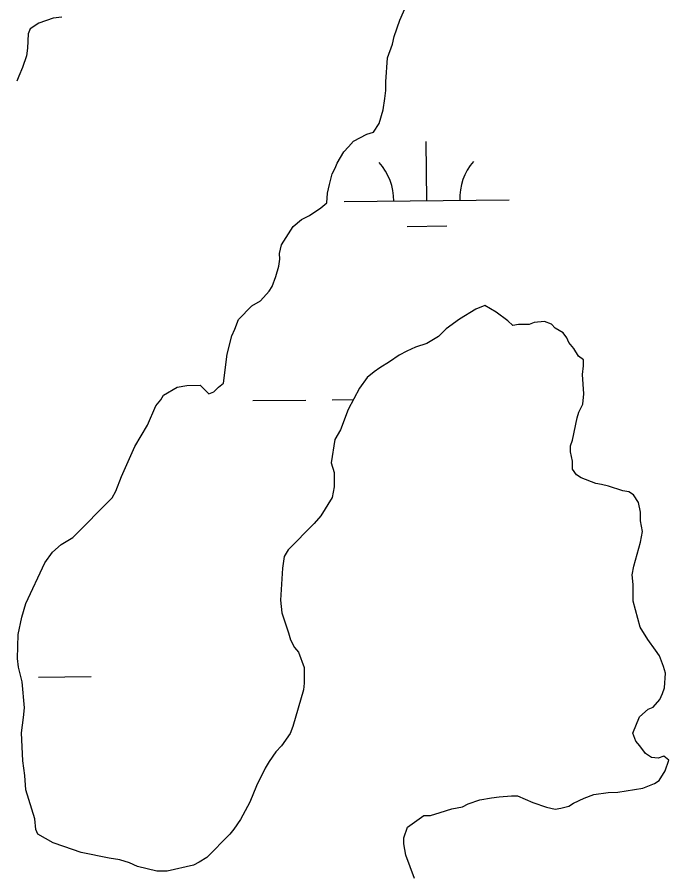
# Model space of a CAD drawing. Extents: x 3683613 to 3738215, y 469626 to 495384.
# Drawn here: x 3718444 to 3718839, y 476845 to 477365 of the extents above; entities that cross this region are included whole.
import ezdxf

# ---------------------------------------------------------------- set-up
doc = ezdxf.new("R2010")
doc.units = 0
doc.layers.add('V-TOPO-SHOR', color=7, linetype='Continuous')
doc.layers.add('V-WETL-SWMP', color=7, linetype='Continuous')

msp = doc.modelspace()

# ---------------------------------------------------------------- linework, layer by layer
at = {"layer": 'V-TOPO-SHOR'}
for p, q in [((3718675.94, 477363.64), (3718679.4, 477371.86)), ((3718465.63, 477364.77), (3718456.86, 477361.79)), ((3718470.9, 477365.39), (3718465.63, 477364.77)), ((3718672.48, 477353.66), (3718675.94, 477363.64)), ((3718456.86, 477361.79), (3718451.6, 477358.24)), ((3718450.45, 477355.31), (3718449.91, 477346.52)), ((3718451.6, 477358.24), (3718450.45, 477355.31)), ((3718671.33, 477348.96), (3718672.48, 477353.66)), ((3718668.45, 477340.75), (3718671.33, 477348.96)), ((3718449.91, 477346.52), (3718449.36, 477341.83)), ((3718449.36, 477341.83), (3718447.05, 477334.79)), ((3718667.37, 477326.09), (3718668.45, 477340.75)), ((3718447.05, 477334.79), (3718444.74, 477329.5)), ((3718444.74, 477329.5), (3718443.59, 477326.56)), ((3718667.4, 477320.82), (3718667.37, 477326.09)), ((3718666.84, 477316.13), (3718667.4, 477320.82)), ((3718665.71, 477309.1), (3718666.84, 477316.13)), ((3718663.41, 477300.88), (3718665.71, 477309.1)), ((3718659.93, 477295.59), (3718663.41, 477300.88)), ((3718647.65, 477290.25), (3718655.83, 477294.39)), ((3718655.83, 477294.39), (3718659.93, 477295.59)), ((3718641.83, 477283.77), (3718644.75, 477286.72)), ((3718644.75, 477286.72), (3718647.65, 477290.25)), ((3718637.77, 477276.72), (3718641.83, 477283.77)), ((3718636.62, 477273.78), (3718637.77, 477276.72)), ((3718633.16, 477263.8), (3718634.88, 477270.26)), ((3718634.88, 477270.26), (3718636.62, 477273.78)), ((3718632.02, 477258.52), (3718633.16, 477263.8)), ((3718631.47, 477252.66), (3718632.02, 477258.52)), ((3718620.97, 477244.99), (3718627.97, 477249.71)), ((3718627.97, 477249.71), (3718631.47, 477252.66)), ((3718616.3, 477242.62), (3718620.97, 477244.99)), ((3718611.05, 477238.49), (3718616.3, 477242.62)), ((3718604.08, 477227.31), (3718611.05, 477238.49)), ((3718602.94, 477222.04), (3718604.08, 477227.31)), ((3718602.4, 477214.42), (3718602.96, 477218.52)), ((3718602.96, 477218.52), (3718602.94, 477222.04)), ((3718600.68, 477207.96), (3718602.4, 477214.42)), ((3718598.37, 477202.09), (3718600.68, 477207.96)), ((3718591.39, 477193.27), (3718596.63, 477199.15)), ((3718596.63, 477199.15), (3718598.37, 477202.09)), ((3718586.13, 477190.31), (3718591.39, 477193.27)), ((3718577.98, 477182.06), (3718586.13, 477190.31)), ((3718722.05, 477188.16), (3718712.13, 477182.24)), ((3718727.31, 477190.53), (3718722.05, 477188.16)), ((3718734.37, 477186.47), (3718727.31, 477190.53)), ((3718575.67, 477176.19), (3718577.98, 477182.06)), ((3718712.13, 477182.24), (3718703.96, 477176.34)), ((3718741.42, 477181.24), (3718734.37, 477186.47)), ((3718703.96, 477176.34), (3718699.3, 477171.63)), ((3718744.37, 477178.33), (3718741.42, 477181.24)), ((3718747.88, 477178.93), (3718744.37, 477178.33)), ((3718754.33, 477178.97), (3718747.88, 477178.93)), ((3718757.25, 477180.16), (3718754.33, 477178.97)), ((3718763.69, 477180.78), (3718757.25, 477180.16)), ((3718767.8, 477179.05), (3718763.69, 477180.78)), ((3718770.16, 477176.72), (3718767.8, 477179.05)), ((3718774.86, 477173.82), (3718770.16, 477176.72)), ((3718571.07, 477160.93), (3718573.94, 477172.08)), ((3718573.94, 477172.08), (3718575.67, 477176.19)), ((3718699.3, 477171.63), (3718692.3, 477167.48)), ((3718777.22, 477170.9), (3718774.86, 477173.82)), ((3718692.3, 477167.48), (3718685.28, 477165.1)), ((3718778.41, 477167.98), (3718777.22, 477170.9)), ((3718781.36, 477164.48), (3718778.41, 477167.98)), ((3718568.83, 477143.34), (3718571.07, 477160.93)), ((3718680.02, 477162.73), (3718675.35, 477160.36)), ((3718685.28, 477165.1), (3718680.02, 477162.73)), ((3718784.31, 477159.81), (3718781.36, 477164.48)), ((3718669.51, 477156.22), (3718663.68, 477152.67)), ((3718675.35, 477160.36), (3718669.51, 477156.22)), ((3718787.25, 477157.49), (3718784.31, 477159.81)), ((3718787.27, 477153.97), (3718787.25, 477157.49)), ((3718660.18, 477150.31), (3718656.1, 477146.77)), ((3718663.68, 477152.67), (3718660.18, 477150.31)), ((3718786.72, 477148.7), (3718787.27, 477153.97)), ((3718656.1, 477146.77), (3718651.45, 477140.3)), ((3718787.37, 477136.98), (3718786.72, 477148.7)), ((3718532.55, 477136.1), (3718540.73, 477140.84)), ((3718540.73, 477140.84), (3718546.58, 477142.04)), ((3718546.58, 477142.04), (3718554.78, 477142.09)), ((3718554.78, 477142.09), (3718560.08, 477136.85)), ((3718563, 477138.04), (3718565.91, 477140.98)), ((3718565.91, 477140.98), (3718568.83, 477143.34)), ((3718651.45, 477140.3), (3718644.49, 477127.37)), ((3718530.81, 477133.16), (3718532.55, 477136.1)), ((3718560.08, 477136.85), (3718563, 477138.04)), ((3718786.82, 477130.54), (3718787.37, 477136.98)), ((3718522.7, 477117.89), (3718527.9, 477129.63)), ((3718527.9, 477129.63), (3718530.81, 477133.16)), ((3718784.51, 477125.84), (3718786.82, 477130.54)), ((3718644.49, 477127.37), (3718639.88, 477115.05)), ((3718783.36, 477122.32), (3718784.51, 477125.84)), ((3718780.5, 477108.83), (3718783.36, 477122.32)), ((3718515.16, 477104.96), (3718522.7, 477117.89)), ((3718639.88, 477115.05), (3718636.39, 477109.17)), ((3718636.39, 477109.17), (3718634.13, 477095.1)), ((3718779.35, 477105.3), (3718780.5, 477108.83)), ((3718507.06, 477086.75), (3718515.16, 477104.96)), ((3718779.37, 477101.79), (3718779.35, 477105.3)), ((3718780.58, 477095.94), (3718779.37, 477101.79)), ((3718634.13, 477095.1), (3718635.92, 477089.25)), ((3718780.61, 477091.25), (3718780.58, 477095.94)), ((3718635.92, 477089.25), (3718635.97, 477080.46)), ((3718782.97, 477087.75), (3718780.61, 477091.25)), ((3718503.6, 477077.94), (3718507.06, 477086.75)), ((3718785.91, 477086.01), (3718782.97, 477087.75)), ((3718794.72, 477082.55), (3718785.91, 477086.01)), ((3718501.28, 477073.83), (3718503.6, 477077.94)), ((3718635.97, 477080.46), (3718634.84, 477074.01)), ((3718798.23, 477081.98), (3718794.72, 477082.55)), ((3718802.34, 477080.83), (3718798.23, 477081.98)), ((3718811.14, 477077.95), (3718802.34, 477080.83)), ((3718814.66, 477077.39), (3718811.14, 477077.95)), ((3718477.4, 477049.67), (3718501.28, 477073.83)), ((3718634.84, 477074.01), (3718627.87, 477062.84)), ((3718817.6, 477075.65), (3718814.66, 477077.39)), ((3718820.56, 477070.98), (3718817.6, 477075.65)), ((3718821.76, 477065.13), (3718820.56, 477070.98)), ((3718627.87, 477062.84), (3718623.8, 477058.13)), ((3718821.79, 477059.86), (3718821.76, 477065.13)), ((3718623.8, 477058.13), (3718608.08, 477042.22)), ((3718823, 477053.42), (3718821.79, 477059.86)), ((3718821.87, 477046.97), (3718823, 477053.42)), ((3718470.39, 477045.53), (3718477.4, 477049.67)), ((3718817.85, 477032.3), (3718821.87, 477046.97)), ((3718465.15, 477040.82), (3718470.39, 477045.53)), ((3718608.08, 477042.22), (3718605.76, 477038.11)), ((3718460.5, 477034.35), (3718465.15, 477040.82)), ((3718605.76, 477038.11), (3718604.62, 477031.07)), ((3718448.92, 477009.68), (3718460.5, 477034.35)), ((3718604.62, 477031.07), (3718603.56, 477011.74)), ((3718816.71, 477027.02), (3718817.85, 477032.3)), ((3718817.33, 477021.17), (3718816.71, 477027.02)), ((3718817.39, 477011.21), (3718817.33, 477021.17)), ((3718603.56, 477011.74), (3718604.19, 477004.12)), ((3718821.58, 476995.42), (3718817.39, 477011.21)), ((3718446.63, 477001.46), (3718448.92, 477009.68)), ((3718444.35, 476990.9), (3718446.63, 477001.46)), ((3718604.19, 477004.12), (3718608.37, 476991.85)), ((3718826.31, 476987.83), (3718821.58, 476995.42)), ((3718443.84, 476976.26), (3718444.35, 476990.9)), ((3718608.37, 476991.85), (3718609.56, 476987.75)), ((3718609.56, 476987.75), (3718611.93, 476983.08)), ((3718831.03, 476981.41), (3718826.31, 476987.83)), ((3718611.93, 476983.08), (3718614.29, 476980.16)), ((3718614.29, 476980.16), (3718617.86, 476970.81)), ((3718833.39, 476977.91), (3718831.03, 476981.41)), ((3718444.46, 476970.99), (3718443.84, 476976.26)), ((3718835.77, 476971.48), (3718833.39, 476977.91)), ((3718446.85, 476962.21), (3718444.46, 476970.99)), ((3718617.86, 476970.81), (3718617.91, 476961.44)), ((3718836.97, 476967.39), (3718835.77, 476971.48)), ((3718836.43, 476958.6), (3718836.97, 476967.39)), ((3718448.12, 476946.4), (3718446.85, 476962.21)), ((3718617.91, 476961.44), (3718617.35, 476957.34)), ((3718835.28, 476955.07), (3718836.43, 476958.6)), ((3718617.35, 476957.34), (3718611.04, 476935.04)), ((3718833.55, 476951.55), (3718835.28, 476955.07)), ((3718829.47, 476946.84), (3718833.55, 476951.55)), ((3718447.57, 476940.54), (3718448.12, 476946.4)), ((3718821.31, 476940.93), (3718826.55, 476945.65)), ((3718826.55, 476945.65), (3718829.47, 476946.84)), ((3718446.45, 476931.16), (3718447.57, 476940.54)), ((3718817.26, 476930.95), (3718821.31, 476940.93)), ((3718611.04, 476935.04), (3718609.3, 476930.93)), ((3718447.13, 476914.18), (3718446.45, 476931.16)), ((3718609.3, 476930.93), (3718604.07, 476923.28)), ((3718819.05, 476926.28), (3718817.26, 476930.95)), ((3718604.07, 476923.28), (3718600.58, 476919.75)), ((3718821.41, 476923.36), (3718819.05, 476926.28)), ((3718824.95, 476918.69), (3718821.41, 476923.36)), ((3718600.58, 476919.75), (3718596.51, 476913.87)), ((3718828.48, 476916.37), (3718824.95, 476918.69)), ((3718832.58, 476915.81), (3718828.48, 476916.37)), ((3718836.09, 476917), (3718832.58, 476915.81)), ((3718839.03, 476914.68), (3718836.09, 476917)), ((3718448.35, 476905.4), (3718447.13, 476914.18)), ((3718596.51, 476913.87), (3718594.19, 476909.75)), ((3718836.72, 476908.22), (3718839.03, 476914.68)), ((3718594.19, 476909.75), (3718588.98, 476899.18)), ((3718833.24, 476902.34), (3718836.72, 476908.22)), ((3718448.99, 476896.62), (3718448.35, 476905.4)), ((3718823.31, 476897.6), (3718830.32, 476900.57)), ((3718830.32, 476900.57), (3718833.24, 476902.34)), ((3718454.36, 476879.07), (3718448.99, 476896.62)), ((3718588.98, 476899.18), (3718584.94, 476889.2)), ((3718808.1, 476895.17), (3718823.31, 476897.6)), ((3718717.34, 476888.2), (3718724.35, 476890.58)), ((3718724.35, 476890.58), (3718731.37, 476891.8)), ((3718731.37, 476891.8), (3718736.06, 476892.41)), ((3718736.06, 476892.41), (3718743.67, 476893.04)), ((3718743.67, 476893.04), (3718747.18, 476893.06)), ((3718747.18, 476893.06), (3718756.58, 476889.01)), ((3718781.19, 476888.57), (3718787.61, 476891.53)), ((3718787.61, 476891.53), (3718793.46, 476893.91)), ((3718793.46, 476893.91), (3718802.24, 476895.13)), ((3718802.24, 476895.13), (3718808.1, 476895.17)), ((3718584.94, 476889.2), (3718579.14, 476878.62)), ((3718700.38, 476882.83), (3718707.39, 476885.21)), ((3718707.39, 476885.21), (3718713.83, 476886.42)), ((3718713.83, 476886.42), (3718717.34, 476888.2)), ((3718756.58, 476889.01), (3718764.8, 476886.13)), ((3718764.8, 476886.13), (3718770.08, 476884.99)), ((3718770.08, 476884.99), (3718773.59, 476885.59)), ((3718773.59, 476885.59), (3718778.27, 476886.79)), ((3718778.27, 476886.79), (3718781.19, 476888.57)), ((3718680.51, 476873.93), (3718690.43, 476881.02)), ((3718690.43, 476881.02), (3718694.53, 476881.04)), ((3718694.53, 476881.04), (3718700.38, 476882.83)), ((3718454.99, 476872.63), (3718454.36, 476879.07)), ((3718579.14, 476878.62), (3718575.07, 476872.74)), ((3718456.17, 476869.71), (3718454.99, 476872.63)), ((3718465.58, 476864.49), (3718456.17, 476869.71)), ((3718572.75, 476869.79), (3718558.77, 476855.65)), ((3718575.07, 476872.74), (3718572.75, 476869.79)), ((3718678.21, 476867.47), (3718680.51, 476873.93)), ((3718472.03, 476862.19), (3718465.58, 476864.49)), ((3718678.23, 476863.96), (3718678.21, 476867.47)), ((3718482.6, 476858.73), (3718472.03, 476862.19)), ((3718679.44, 476856.93), (3718678.23, 476863.96)), ((3718499.61, 476855.31), (3718482.6, 476858.73)), ((3718506.06, 476854.18), (3718499.61, 476855.31)), ((3718511.92, 476852.46), (3718506.06, 476854.18)), ((3718558.77, 476855.65), (3718554.1, 476852.7)), ((3718684.79, 476842.91), (3718679.44, 476856.93)), ((3718516.62, 476850.14), (3718511.92, 476852.46)), ((3718528.36, 476847.28), (3718516.62, 476850.14)), ((3718550.6, 476850.92), (3718534.8, 476847.32)), ((3718554.1, 476852.7), (3718550.6, 476850.92)), ((3718534.8, 476847.32), (3718528.36, 476847.28))]:
    msp.add_line(p, q, dxfattribs=at)
at = {"layer": 'V-WETL-SWMP'}
for p, q in [((3718675.94, 477363.64), (3718679.4, 477371.86)), ((3718465.63, 477364.77), (3718456.86, 477361.79)), ((3718470.9, 477365.39), (3718465.63, 477364.77)), ((3718672.48, 477353.66), (3718675.94, 477363.64)), ((3718456.86, 477361.79), (3718451.6, 477358.24)), ((3718450.45, 477355.31), (3718449.91, 477346.52)), ((3718451.6, 477358.24), (3718450.45, 477355.31)), ((3718671.33, 477348.96), (3718672.48, 477353.66)), ((3718668.45, 477340.75), (3718671.33, 477348.96)), ((3718449.91, 477346.52), (3718449.36, 477341.83)), ((3718449.36, 477341.83), (3718447.05, 477334.79)), ((3718667.37, 477326.09), (3718668.45, 477340.75)), ((3718447.05, 477334.79), (3718444.74, 477329.5)), ((3718444.74, 477329.5), (3718443.59, 477326.56)), ((3718667.4, 477320.82), (3718667.37, 477326.09)), ((3718666.84, 477316.13), (3718667.4, 477320.82)), ((3718665.71, 477309.1), (3718666.84, 477316.13)), ((3718663.41, 477300.88), (3718665.71, 477309.1)), ((3718659.93, 477295.59), (3718663.41, 477300.88)), ((3718647.65, 477290.25), (3718655.83, 477294.39)), ((3718655.83, 477294.39), (3718659.93, 477295.59)), ((3718641.83, 477283.77), (3718644.75, 477286.72)), ((3718644.75, 477286.72), (3718647.65, 477290.25)), ((3718692.18, 477254.05), (3718691.76, 477290.04)), ((3718637.77, 477276.72), (3718641.83, 477283.77)), ((3718636.62, 477273.78), (3718637.77, 477276.72)), ((3718633.16, 477263.8), (3718634.88, 477270.26)), ((3718634.88, 477270.26), (3718636.62, 477273.78)), ((3718632.02, 477258.52), (3718633.16, 477263.8)), ((3718631.47, 477252.66), (3718632.02, 477258.52)), ((3718642.18, 477253.46), (3718742.18, 477254.63)), ((3718620.97, 477244.99), (3718627.97, 477249.71)), ((3718627.97, 477249.71), (3718631.47, 477252.66)), ((3718616.3, 477242.62), (3718620.97, 477244.99)), ((3718611.05, 477238.49), (3718616.3, 477242.62)), ((3718680.36, 477238.48), (3718704.36, 477238.76)), ((3718604.08, 477227.31), (3718611.05, 477238.49)), ((3718602.94, 477222.04), (3718604.08, 477227.31)), ((3718602.4, 477214.42), (3718602.96, 477218.52)), ((3718602.96, 477218.52), (3718602.94, 477222.04)), ((3718600.68, 477207.96), (3718602.4, 477214.42)), ((3718598.37, 477202.09), (3718600.68, 477207.96)), ((3718591.39, 477193.27), (3718596.63, 477199.15)), ((3718596.63, 477199.15), (3718598.37, 477202.09)), ((3718586.13, 477190.31), (3718591.39, 477193.27)), ((3718577.98, 477182.06), (3718586.13, 477190.31)), ((3718722.05, 477188.16), (3718712.13, 477182.24)), ((3718727.31, 477190.53), (3718722.05, 477188.16)), ((3718734.37, 477186.47), (3718727.31, 477190.53)), ((3718575.67, 477176.19), (3718577.98, 477182.06)), ((3718712.13, 477182.24), (3718703.96, 477176.34)), ((3718741.42, 477181.24), (3718734.37, 477186.47)), ((3718703.96, 477176.34), (3718699.3, 477171.63)), ((3718744.37, 477178.33), (3718741.42, 477181.24)), ((3718747.88, 477178.93), (3718744.37, 477178.33)), ((3718754.33, 477178.97), (3718747.88, 477178.93)), ((3718757.25, 477180.16), (3718754.33, 477178.97)), ((3718763.69, 477180.78), (3718757.25, 477180.16)), ((3718767.8, 477179.05), (3718763.69, 477180.78)), ((3718770.16, 477176.72), (3718767.8, 477179.05)), ((3718774.86, 477173.82), (3718770.16, 477176.72)), ((3718571.07, 477160.93), (3718573.94, 477172.08)), ((3718573.94, 477172.08), (3718575.67, 477176.19)), ((3718699.3, 477171.63), (3718692.3, 477167.48)), ((3718777.22, 477170.9), (3718774.86, 477173.82)), ((3718692.3, 477167.48), (3718685.28, 477165.1)), ((3718778.41, 477167.98), (3718777.22, 477170.9)), ((3718781.36, 477164.48), (3718778.41, 477167.98)), ((3718568.83, 477143.34), (3718571.07, 477160.93)), ((3718680.02, 477162.73), (3718675.35, 477160.36)), ((3718685.28, 477165.1), (3718680.02, 477162.73)), ((3718784.31, 477159.81), (3718781.36, 477164.48)), ((3718669.51, 477156.22), (3718663.68, 477152.67)), ((3718675.35, 477160.36), (3718669.51, 477156.22)), ((3718787.25, 477157.49), (3718784.31, 477159.81)), ((3718787.27, 477153.97), (3718787.25, 477157.49)), ((3718660.18, 477150.31), (3718656.1, 477146.77)), ((3718663.68, 477152.67), (3718660.18, 477150.31)), ((3718786.72, 477148.7), (3718787.27, 477153.97)), ((3718656.1, 477146.77), (3718651.45, 477140.3)), ((3718787.37, 477136.98), (3718786.72, 477148.7)), ((3718532.55, 477136.1), (3718540.73, 477140.84)), ((3718540.73, 477140.84), (3718546.58, 477142.04)), ((3718546.58, 477142.04), (3718554.78, 477142.09)), ((3718554.78, 477142.09), (3718560.08, 477136.85)), ((3718563, 477138.04), (3718565.91, 477140.98)), ((3718565.91, 477140.98), (3718568.83, 477143.34)), ((3718651.45, 477140.3), (3718644.49, 477127.37)), ((3718530.81, 477133.16), (3718532.55, 477136.1)), ((3718560.08, 477136.85), (3718563, 477138.04)), ((3718786.82, 477130.54), (3718787.37, 477136.98)), ((3718522.7, 477117.89), (3718527.9, 477129.63)), ((3718527.9, 477129.63), (3718530.81, 477133.16)), ((3718586.74, 477132.74), (3718618.74, 477133.11)), ((3718634.74, 477133.3), (3718647.76, 477133.45)), ((3718784.51, 477125.84), (3718786.82, 477130.54)), ((3718644.49, 477127.37), (3718639.88, 477115.05)), ((3718783.36, 477122.32), (3718784.51, 477125.84)), ((3718780.5, 477108.83), (3718783.36, 477122.32)), ((3718515.16, 477104.96), (3718522.7, 477117.89)), ((3718639.88, 477115.05), (3718636.39, 477109.17)), ((3718636.39, 477109.17), (3718634.13, 477095.1)), ((3718779.35, 477105.3), (3718780.5, 477108.83)), ((3718507.06, 477086.75), (3718515.16, 477104.96)), ((3718779.37, 477101.79), (3718779.35, 477105.3)), ((3718780.58, 477095.94), (3718779.37, 477101.79)), ((3718634.13, 477095.1), (3718635.92, 477089.25)), ((3718780.61, 477091.25), (3718780.58, 477095.94)), ((3718635.92, 477089.25), (3718635.97, 477080.46)), ((3718782.97, 477087.75), (3718780.61, 477091.25)), ((3718503.6, 477077.94), (3718507.06, 477086.75)), ((3718785.91, 477086.01), (3718782.97, 477087.75)), ((3718794.72, 477082.55), (3718785.91, 477086.01)), ((3718501.28, 477073.83), (3718503.6, 477077.94)), ((3718635.97, 477080.46), (3718634.84, 477074.01)), ((3718798.23, 477081.98), (3718794.72, 477082.55)), ((3718802.34, 477080.83), (3718798.23, 477081.98)), ((3718811.14, 477077.95), (3718802.34, 477080.83)), ((3718814.66, 477077.39), (3718811.14, 477077.95)), ((3718477.4, 477049.67), (3718501.28, 477073.83)), ((3718634.84, 477074.01), (3718627.87, 477062.84)), ((3718817.6, 477075.65), (3718814.66, 477077.39)), ((3718820.56, 477070.98), (3718817.6, 477075.65)), ((3718821.76, 477065.13), (3718820.56, 477070.98)), ((3718627.87, 477062.84), (3718623.8, 477058.13)), ((3718821.79, 477059.86), (3718821.76, 477065.13)), ((3718623.8, 477058.13), (3718608.08, 477042.22)), ((3718823, 477053.42), (3718821.79, 477059.86)), ((3718821.87, 477046.97), (3718823, 477053.42)), ((3718470.39, 477045.53), (3718477.4, 477049.67)), ((3718817.85, 477032.3), (3718821.87, 477046.97)), ((3718465.15, 477040.82), (3718470.39, 477045.53)), ((3718608.08, 477042.22), (3718605.76, 477038.11)), ((3718460.5, 477034.35), (3718465.15, 477040.82)), ((3718605.76, 477038.11), (3718604.62, 477031.07)), ((3718448.92, 477009.68), (3718460.5, 477034.35)), ((3718604.62, 477031.07), (3718603.56, 477011.74)), ((3718816.71, 477027.02), (3718817.85, 477032.3)), ((3718817.33, 477021.17), (3718816.71, 477027.02)), ((3718817.39, 477011.21), (3718817.33, 477021.17)), ((3718603.56, 477011.74), (3718604.19, 477004.12)), ((3718821.58, 476995.42), (3718817.39, 477011.21)), ((3718446.63, 477001.46), (3718448.92, 477009.68)), ((3718444.35, 476990.9), (3718446.63, 477001.46)), ((3718604.19, 477004.12), (3718608.37, 476991.85)), ((3718826.31, 476987.83), (3718821.58, 476995.42)), ((3718443.84, 476976.26), (3718444.35, 476990.9)), ((3718608.37, 476991.85), (3718609.56, 476987.75)), ((3718609.56, 476987.75), (3718611.93, 476983.08)), ((3718831.03, 476981.41), (3718826.31, 476987.83)), ((3718611.93, 476983.08), (3718614.29, 476980.16)), ((3718614.29, 476980.16), (3718617.86, 476970.81)), ((3718833.39, 476977.91), (3718831.03, 476981.41)), ((3718444.46, 476970.99), (3718443.84, 476976.26)), ((3718835.77, 476971.48), (3718833.39, 476977.91)), ((3718446.85, 476962.21), (3718444.46, 476970.99)), ((3718617.86, 476970.81), (3718617.91, 476961.44)), ((3718836.97, 476967.39), (3718835.77, 476971.48)), ((3718456.68, 476965.04), (3718488.68, 476965.41)), ((3718836.43, 476958.6), (3718836.97, 476967.39)), ((3718448.12, 476946.4), (3718446.85, 476962.21)), ((3718617.91, 476961.44), (3718617.35, 476957.34)), ((3718835.28, 476955.07), (3718836.43, 476958.6)), ((3718617.35, 476957.34), (3718611.04, 476935.04)), ((3718833.55, 476951.55), (3718835.28, 476955.07)), ((3718829.47, 476946.84), (3718833.55, 476951.55)), ((3718447.57, 476940.54), (3718448.12, 476946.4)), ((3718821.31, 476940.93), (3718826.55, 476945.65)), ((3718826.55, 476945.65), (3718829.47, 476946.84)), ((3718446.45, 476931.16), (3718447.57, 476940.54)), ((3718817.26, 476930.95), (3718821.31, 476940.93)), ((3718611.04, 476935.04), (3718609.3, 476930.93)), ((3718447.13, 476914.18), (3718446.45, 476931.16)), ((3718609.3, 476930.93), (3718604.07, 476923.28)), ((3718819.05, 476926.28), (3718817.26, 476930.95)), ((3718604.07, 476923.28), (3718600.58, 476919.75)), ((3718821.41, 476923.36), (3718819.05, 476926.28)), ((3718824.95, 476918.69), (3718821.41, 476923.36)), ((3718600.58, 476919.75), (3718596.51, 476913.87)), ((3718828.48, 476916.37), (3718824.95, 476918.69)), ((3718832.58, 476915.81), (3718828.48, 476916.37)), ((3718836.09, 476917), (3718832.58, 476915.81)), ((3718839.03, 476914.68), (3718836.09, 476917)), ((3718448.35, 476905.4), (3718447.13, 476914.18)), ((3718596.51, 476913.87), (3718594.19, 476909.75)), ((3718836.72, 476908.22), (3718839.03, 476914.68)), ((3718594.19, 476909.75), (3718588.98, 476899.18)), ((3718833.24, 476902.34), (3718836.72, 476908.22)), ((3718448.99, 476896.62), (3718448.35, 476905.4)), ((3718823.31, 476897.6), (3718830.32, 476900.57)), ((3718830.32, 476900.57), (3718833.24, 476902.34)), ((3718454.36, 476879.07), (3718448.99, 476896.62)), ((3718588.98, 476899.18), (3718584.94, 476889.2)), ((3718808.1, 476895.17), (3718823.31, 476897.6)), ((3718717.34, 476888.2), (3718724.35, 476890.58)), ((3718724.35, 476890.58), (3718731.37, 476891.8)), ((3718731.37, 476891.8), (3718736.06, 476892.41)), ((3718736.06, 476892.41), (3718743.67, 476893.04)), ((3718743.67, 476893.04), (3718747.18, 476893.06)), ((3718747.18, 476893.06), (3718756.58, 476889.01)), ((3718781.19, 476888.57), (3718787.61, 476891.53)), ((3718787.61, 476891.53), (3718793.46, 476893.91)), ((3718793.46, 476893.91), (3718802.24, 476895.13)), ((3718802.24, 476895.13), (3718808.1, 476895.17)), ((3718584.94, 476889.2), (3718579.14, 476878.62)), ((3718700.38, 476882.83), (3718707.39, 476885.21)), ((3718707.39, 476885.21), (3718713.83, 476886.42)), ((3718713.83, 476886.42), (3718717.34, 476888.2)), ((3718756.58, 476889.01), (3718764.8, 476886.13)), ((3718764.8, 476886.13), (3718770.08, 476884.99)), ((3718770.08, 476884.99), (3718773.59, 476885.59)), ((3718773.59, 476885.59), (3718778.27, 476886.79)), ((3718778.27, 476886.79), (3718781.19, 476888.57)), ((3718680.51, 476873.93), (3718690.43, 476881.02)), ((3718690.43, 476881.02), (3718694.53, 476881.04)), ((3718694.53, 476881.04), (3718700.38, 476882.83)), ((3718454.99, 476872.63), (3718454.36, 476879.07)), ((3718579.14, 476878.62), (3718575.07, 476872.74)), ((3718456.17, 476869.71), (3718454.99, 476872.63)), ((3718465.58, 476864.49), (3718456.17, 476869.71)), ((3718572.75, 476869.79), (3718558.77, 476855.65)), ((3718575.07, 476872.74), (3718572.75, 476869.79)), ((3718678.21, 476867.47), (3718680.51, 476873.93)), ((3718472.03, 476862.19), (3718465.58, 476864.49)), ((3718678.23, 476863.96), (3718678.21, 476867.47)), ((3718482.6, 476858.73), (3718472.03, 476862.19)), ((3718679.44, 476856.93), (3718678.23, 476863.96)), ((3718499.61, 476855.31), (3718482.6, 476858.73)), ((3718506.06, 476854.18), (3718499.61, 476855.31)), ((3718511.92, 476852.46), (3718506.06, 476854.18)), ((3718558.77, 476855.65), (3718554.1, 476852.7)), ((3718684.79, 476842.91), (3718679.44, 476856.93)), ((3718516.62, 476850.14), (3718511.92, 476852.46)), ((3718528.36, 476847.28), (3718516.62, 476850.14)), ((3718550.6, 476850.92), (3718534.8, 476847.32)), ((3718554.1, 476852.7), (3718550.6, 476850.92)), ((3718534.8, 476847.32), (3718528.36, 476847.28))]:
    msp.add_line(p, q, dxfattribs=at)
for centre, start, end in [((3718636.93, 477253.88), 359.8949, 41.4385), ((3718747.41, 477255.16), 139.8949, 181.4385)]:
    msp.add_arc(centre, 35.25, start, end, dxfattribs=at)

doc.saveas('drawing.dxf')
